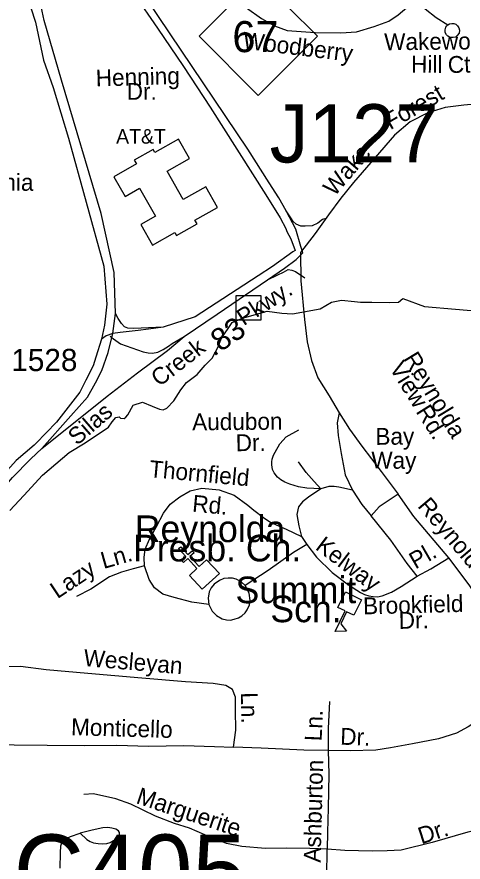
# Model space of a CAD drawing. Extents: x 1547597 to 1699558, y 810033 to 920809.
# Drawn here: x 1618226 to 1620737, y 864963 to 869722 of the extents above; entities that cross this region are included whole.
import ezdxf

# ---------------------------------------------------------------- set-up
doc = ezdxf.new("R2010")
doc.units = 0
for name, color, linetype in [('Exist Cultural Church CELL', 7, 'Continuous'), ('Exist Cultural Church Label', 7, 'Continuous'), ('Exist Cultural Educational Facility High CELL', 7, 'Continuous'), ('Exist Cultural Educational Facility High Label', 7, 'Continuous'), ('Exist Cultural Manufacturing Building Label', 7, 'Continuous'), ('Exist Cultural Warehouse Building Footprint', 7, 'Continuous'), ('Exist Hydrographic Creek Single Shore', 7, 'Continuous'), ('Exist Road Non-System Structure Non-Sys Other CELL', 7, 'Continuous'), ('Exist Road Non-System Structure Non-Sys Other Number Label', 7, 'Continuous'), ('Exist Road Non-System Type 51', 7, 'Continuous'), ('Exist Road Non-System Type 51 Label', 7, 'Continuous'), ('Exist Road Primary Interstate Ramp 1 Lane Attributed', 7, 'Continuous'), ('Exist Road Primary NC Service Mileage Hundredths English Label', 7, 'Continuous'), ('Exist Road Primary NC Shield CELL', 7, 'Continuous'), ('Exist Road Primary NC Shield Number Label', 7, 'Continuous'), ('Exist Road Primary NC UnDivided 4 Lane Attributed', 7, 'Continuous'), ('Exist Road Secondary Structure Culvert Number Label', 7, 'Continuous'), ('Exist Road Secondary Type 51 Divided Attributed', 7, 'Continuous'), ('Exist Road Secondary Type 51 Number Label', 7, 'Continuous')]:
    doc.layers.add(name, color=color, linetype=linetype)

msp = doc.modelspace()

# ---------------------------------------------------------------- linework, layer by layer
at = {"layer": 'Exist Cultural Church CELL'}
msp.add_lwpolyline([(1619197, 866577.5), (1619238.9, 866616.1), (1619187.4, 866672.2), (1619163.8, 866650.6), (1619153, 866662.3), (1619176.6, 866684), (1619135.9, 866728.3), (1619147.7, 866739.1), (1619188.4, 866694.8), (1619212, 866716.4), (1619222.8, 866704.7), (1619199.2, 866683), (1619250.7, 866626.9), (1619293.2, 866665.8), (1619365.2, 866587.4), (1619268.9, 866499.1)], close=True, dxfattribs=at)
at = {"layer": 'Exist Cultural Educational Facility High CELL'}
msp.add_lwpolyline([(1620165.6, 866440.8), (1620122.6, 866352.8), (1620081.2, 866373), (1620048.3, 866305.5), (1620080, 866263.1), (1620016.3, 866261.7), (1620072.6, 866377.2), (1620031.2, 866397.4), (1620074.2, 866485.4)], close=True, dxfattribs=at)
at = {"layer": 'Exist Cultural Warehouse Building Footprint'}
msp.add_lwpolyline([(1619124.7, 868491.2), (1619239.6, 868556.1), (1619227.6, 868577.3), (1619354.7, 868649), (1619288.8, 868765.8), (1619162.4, 868694.5), (1619072.2, 868854.3), (1619197, 868924.8), (1619135.2, 869034.2), (1619002.5, 868959.3), (1618993.2, 868975.6), (1618886.7, 868915.4), (1618898.8, 868893.9), (1618772, 868822.4), (1618834.6, 868711.5), (1618916, 868757.5), (1619005.4, 868599.3), (1618923, 868552.8), (1618988.3, 868437), (1619114.9, 868508.5)], close=True, dxfattribs=at)
at = {"layer": 'Exist Hydrographic Creek Single Shore'}
msp.add_lwpolyline([(1618186.3, 866942), (1618264.7, 867028.3), (1618369.6, 867141), (1618520.5, 867269.2), (1618609.8, 867323.8), (1618740.9, 867411.7), (1618762.2, 867442.1), (1618782.7, 867466.2), (1618801.1, 867470.5), (1618808.2, 867462), (1618828.8, 867460.5), (1618838, 867468.3), (1618850, 867481.8), (1618879.8, 867536.4), (1618933.6, 867553.4), (1618986.8, 867530.7), (1619029.3, 867513), (1619049.9, 867510.1), (1619069, 867519.4), (1619109.4, 867559.8), (1619147.6, 867622.1), (1619181, 867663.9), (1619241.2, 867709.3), (1619285.8, 867761.7), (1619324.8, 867800.7), (1619357.4, 867860.2), (1619376.5, 867913.4), (1619414.1, 867967.9), (1619437.5, 868000.5), (1619496.3, 868026), (1619634.5, 868065), (1619717.4, 868054.4), (1619776.2, 868049.4), (1619932.1, 868077.8), (1619996.6, 868116.7), (1620052.6, 868126.7), (1620126.3, 868120.3), (1620159.6, 868115.3), (1620224, 868116.7), (1620321.8, 868114.6), (1620373.6, 868116.7), (1620397, 868135.9), (1620519.7, 868091.2), (1620868.7, 868061.1)], dxfattribs=at)
at = {"layer": 'Exist Road Non-System Structure Non-Sys Other CELL'}
msp.add_lwpolyline([(1619460.1, 868153), (1619599, 868153), (1619599, 868013.9), (1619460.1, 868013.9)], close=True, dxfattribs=at)
at = {"layer": 'Exist Road Non-System Type 51'}
for p, q in [((1620039.2, 867493), (1620098.2, 867400.3)), ((1619828.3, 866795.8), (1619857.6, 866751.2))]:
    msp.add_line(p, q, dxfattribs=at)
for points in [[(1619454.5, 869844.3), (1619517.7, 869772.9), (1619603.3, 869713.8), (1619676.4, 869672), (1619746.1, 869645.1), (1619904.8, 869634.3), (1620049.5, 869632.2), (1620137.1, 869638.3), (1620237, 869668.9), (1620318.5, 869697.5), (1620371.5, 869733.3), (1620432.2, 869784.5), (1620461.1, 869817.8)], [(1620461.1, 869817.8), (1620585.5, 869718.2), (1620651.1, 869677.4)], [(1620651.1, 869677.4), (1620659.5, 869682.9), (1620672.5, 869685.8), (1620684.1, 869685), (1620695.8, 869680.7), (1620706.1, 869672.1), (1620713.2, 869661.2), (1620716.6, 869647.3), (1620713.8, 869630.3), (1620703.3, 869616.5), (1620693.4, 869608.7), (1620680.3, 869605.2), (1620668.9, 869605.4), (1620659.7, 869608), (1620650, 869613.6), (1620643.2, 869621.4), (1620636.1, 869635.1), (1620635, 869649.3), (1620639.3, 869663.7), (1620645, 869672), (1620651.1, 869677.4)], [(1621407.2, 869375.2), (1621346, 869337.8), (1621250.9, 869297), (1621162.6, 869263), (1621060.8, 869242.6), (1620863.8, 869235.8), (1620741.5, 869225.6), (1620636.2, 869212.1), (1620537.7, 869181.5), (1620439.2, 869130.5), (1620350.9, 869055.7), (1620242.2, 868930), (1620119.9, 868790.6), (1620048.6, 868702.3), (1619978.7, 868608.5), (1619903.9, 868503.1), (1619822.4, 868395.4)], [(1619822.4, 868395.4), (1619824.2, 868236.4), (1619844.1, 868018.8), (1619858.6, 867891.7), (1619883.1, 867787.5), (1619919.9, 867689.4), (1619983.4, 867588.3), (1620039.2, 867493)], [(1620039.2, 867493), (1620028.3, 867436.7), (1620033.6, 867364.6), (1620050.6, 867264.6), (1620073.4, 867144.5), (1620114.7, 867058)], [(1619936.9, 867065.8), (1619856.9, 867068.4), (1619810.3, 867076.8), (1619761.1, 867091.4), (1619733.9, 867101.9), (1619711.4, 867115.8), (1619693.3, 867130.6), (1619673.8, 867154.2), (1619664.6, 867174.4), (1619660.3, 867200.3), (1619660, 867216.3), (1619662.5, 867232.2), (1619670.4, 867254.7), (1619679, 867272.1), (1619705.3, 867317.8), (1619741.7, 867357.5), (1619812, 867396.7)], [(1620098.2, 867400.3), (1620167.1, 867305.7), (1620275.3, 867162.4), (1620371.9, 867035.3)], [(1619936.9, 867065.8), (1619899.3, 867106.2), (1619853.7, 867156.5), (1619810.3, 867216.8)], [(1618944.7, 866632.2), (1618941.5, 866678.3), (1618948.2, 866726), (1618971.2, 866781.7), (1619012.2, 866853), (1619050.2, 866927.3), (1619088.7, 866977.9), (1619142.9, 867019.5), (1619201.2, 867052.9), (1619267.4, 867068.2), (1619363.3, 867059.2), (1619448.9, 867028.5), (1619526.2, 866973.7), (1619559.6, 866945), (1619613.2, 866902.8), (1619655.8, 866874.5), (1619741.1, 866837.2), (1619828.3, 866795.8)], [(1619936.9, 867065.8), (1619866.5, 867018.4), (1619833.2, 866992.4), (1619811.4, 866963.6), (1619801.4, 866921.1), (1619813.3, 866855.9), (1619828.3, 866795.8)], [(1620114.7, 867058), (1620036.8, 867074.8), (1620010.8, 867078.5), (1619980.8, 867078.1), (1619936.9, 867065.8)], [(1620114.7, 867058), (1620167.9, 866977.6), (1620219.2, 866912.4)], [(1620371.9, 867035.3), (1620263.6, 866962.7), (1620219.2, 866912.4)], [(1620657.3, 866676.3), (1620460.4, 866909.3), (1620371.9, 867035.3)], [(1620477.9, 866573.3), (1620421.2, 866644.1), (1620329.4, 866775.9), (1620219.2, 866912.4)], [(1619857.6, 866751.2), (1619782.9, 866706.4), (1619639.3, 866604.9), (1619510.2, 866521.1)], [(1619857.6, 866751.2), (1619912.4, 866680.4), (1620000.9, 866593), (1620091.5, 866523.5), (1620158.7, 866480.5), (1620182.9, 866470.2), (1620205.6, 866462.9), (1620230.9, 866458.2), (1620255.9, 866457.7), (1620281, 866462.8), (1620334, 866483.3), (1620388.9, 866515), (1620477.9, 866573.3)], [(1620477.9, 866573.3), (1620554.4, 866613.9), (1620657.3, 866676.3)], [(1621139.3, 865970.9), (1621049.7, 866110.2), (1620922.8, 866298.1), (1620770.7, 866524.5), (1620657.3, 866676.3)], [(1618944.7, 866632.2), (1618880.5, 866615.3), (1618814.3, 866596.4), (1618747.9, 866569.4), (1618642.9, 866499.2), (1618562.2, 866458.5)], [(1619306.7, 866414.3), (1619211.1, 866426.9), (1619111.6, 866453.5), (1619047.9, 866472.6), (1619000.6, 866507.4), (1618969.3, 866553.9), (1618944.7, 866632.2)], [(1619510.2, 866521.1), (1619488.2, 866541.3), (1619460.4, 866555.7), (1619438.9, 866561.1), (1619415, 866562.4), (1619391.1, 866559.3), (1619366.3, 866549.6), (1619336.2, 866528.4), (1619318.8, 866508.1), (1619307.7, 866484.6), (1619301.8, 866449.5), (1619306.7, 866414.3)], [(1619306.7, 866414.3), (1619324.1, 866376.4), (1619349, 866351.4), (1619381.1, 866332.8), (1619406.2, 866327.1), (1619428.4, 866326), (1619448.3, 866330.4), (1619472.4, 866337.9), (1619491.7, 866350.1), (1619509.8, 866366.4), (1619521, 866383.6), (1619535.2, 866412.1), (1619539.1, 866435.6), (1619532.5, 866478.4), (1619510.2, 866521.1)], [(1619445.3, 865610.7), (1619458.8, 865706.5), (1619456.7, 865818.4), (1619455.8, 865892.2), (1619438.6, 865934.6), (1619401.1, 865957.2), (1619331.3, 865968.2), (1619175.6, 865978.8), (1618928.3, 865998.8), (1618625.1, 866025.7), (1618391.5, 866045.5), (1618246, 866063.9), (1618152.2, 866063.4), (1618088.2, 866058.4), (1618057.8, 866037.1), (1617998.3, 865938), (1617916, 865795.4), (1617858.3, 865682.5)], [(1619984.8, 865867.7), (1619978.3, 865715.9), (1619978.4, 865592.1)], [(1620907, 865814.7), (1620836.3, 865772), (1620765.5, 865725.2), (1620699.2, 865690.1), (1620598.7, 865657.9), (1620452.4, 865628.3), (1620328.1, 865606.2), (1620246, 865593.6), (1620102.2, 865589.9), (1619978.4, 865592.1)], [(1617858.3, 865682.5), (1617915.8, 865659.5), (1617993.4, 865636.3), (1618107.1, 865626.4), (1618210.9, 865622.7), (1618396.5, 865621.8), (1618608.4, 865620.3), (1618788.1, 865621.4), (1618965.9, 865616.4), (1619165.7, 865619.2), (1619337.5, 865614.5), (1619445.3, 865610.7)], [(1619978.4, 865592.1), (1619840.6, 865594.3), (1619601, 865604.1), (1619445.3, 865610.7)], [(1619978.4, 865592.1), (1619982.1, 865457.9), (1619977, 865266.1), (1619974.7, 865132.3), (1619972.6, 865036.9)], [(1619972.6, 865036.9), (1619874.5, 865039.4), (1619740.7, 865041.5), (1619625.8, 865040.6), (1619491.3, 865051.9), (1619406.2, 865067.6), (1619283.2, 865117.5), (1619197.9, 865155), (1619112.6, 865180.4), (1619005.8, 865221.3), (1618867.2, 865288.6), (1618783, 865320), (1618657.3, 865348.1), (1618601.8, 865344.1)], [(1621291.6, 865270.8), (1621219.6, 865247), (1621068.9, 865197.4), (1620764, 865132), (1620562.3, 865073.4), (1620387.7, 865030.1), (1620308.6, 865025.9), (1620224.7, 865025.2), (1620071.6, 865029.4), (1619972.6, 865036.9)], [(1618582.2, 865126.9), (1618619.7, 865090.3), (1618638.7, 865078.7), (1618657.3, 865071.8), (1618682.3, 865067.2), (1618707.1, 865066.9), (1618732.1, 865068.6), (1618751.2, 865074.3), (1618788.9, 865095.9), (1618800.5, 865108.3), (1618804, 865118.6), (1618804.2, 865129.6), (1618798.2, 865139.5), (1618782.4, 865148.7), (1618760.5, 865154.1), (1618737.1, 865158.2), (1618708.7, 865157), (1618650.4, 865143.9), (1618582.2, 865126.9)], [(1618469.1, 864928.9), (1618470.5, 865014.9), (1618473.1, 865054.9), (1618479.4, 865071.4), (1618489.7, 865084.6), (1618506.6, 865097.2), (1618528, 865107.8), (1618582.2, 865126.9)], [(1619974.7, 864768.5), (1619970.6, 864882.4), (1619972.6, 865036.9)]]:
    msp.add_lwpolyline(points, dxfattribs=at)
at = {"layer": 'Exist Road Primary Interstate Ramp 1 Lane Attributed'}
for points in [[(1619963.8, 868587.5), (1619944.8, 868581.1), (1619920, 868560.1), (1619888.4, 868545.8), (1619848.8, 868543.3), (1619824.6, 868544.6), (1619798, 868554.5), (1619780.6, 868569.4), (1619771.5, 868584.4), (1619741.5, 868630.5)], [(1619636.2, 868242), (1619694.1, 868269), (1619725.8, 868285.5), (1619752.5, 868300.2), (1619773.3, 868296.8), (1619793.6, 868287.9), (1619846.6, 868252.6)], [(1619048.8, 867974.4), (1618883.2, 867966.8), (1618850.6, 867968.6), (1618831.5, 867977.7), (1618814.3, 867995.8), (1618795.2, 868023.1), (1618780.3, 868052.9)], [(1618750.8, 867924.1), (1618769.8, 867909.6), (1618808.7, 867880.6), (1618936.8, 867836.9), (1618964.9, 867831.5), (1618989.4, 867829.7), (1619019.3, 867834.2), (1619049.3, 867849.6), (1619079.2, 867868.7), (1619100.1, 867882.3), (1619167.2, 867921.7)]]:
    msp.add_lwpolyline(points, dxfattribs=at)
at = {"layer": 'Exist Road Primary NC Shield CELL'}
msp.add_lwpolyline([(1619251.1, 869613.3), (1619584.1, 869946.3), (1619917.1, 869613.3), (1619584.1, 869280.3)], close=True, dxfattribs=at)
at = {"layer": 'Exist Road Primary NC UnDivided 4 Lane Attributed'}
for points in [[(1619741.5, 868630.5), (1619699.7, 868703.5), (1619645.1, 868787.1), (1619524.6, 868977.7), (1618961.3, 869818.8), (1618727.4, 870168.9), (1618488.6, 870533.9)], [(1618459.6, 870485.7), (1618552.4, 870351), (1618643.8, 870215.7), (1618716.1, 870109.4), (1618886.9, 869847.9), (1619018, 869658), (1619162.5, 869441.9), (1619312.8, 869213), (1619626, 868720.5), (1619706.8, 868590.1), (1619739.3, 868531.3), (1619744.3, 868513.6), (1619767.7, 868473.2), (1619791.8, 868407.3)], [(1619636.2, 868242), (1619731.7, 868307.6), (1619796.7, 868355.5), (1619835.7, 868393.1), (1619823, 868429.9), (1619796, 868526.3), (1619741.5, 868630.5)], [(1619791.8, 868407.3), (1619778.3, 868399.5), (1619664.7, 868316.2), (1619583.8, 868264.3), (1619228.9, 868033.5), (1619048.8, 867974.4)], [(1619167.2, 867921.7), (1619353.3, 868047.9), (1619636.2, 868242)], [(1619048.8, 867974.4), (1618966.2, 867963.7), (1618907.4, 867956.6), (1618806.8, 867946), (1618765.7, 867940.3)], [(1618701.2, 867907), (1618670, 867805.6), (1618654.4, 867756.8), (1618614.1, 867677.4), (1618579.3, 867609.4), (1618449, 867439.4), (1618332.8, 867319.9), (1618323.7, 867310.4), (1618221.9, 867224.6), (1618138.6, 867131.7), (1618088.3, 867067.3), (1618030.1, 866985.8), (1617990.4, 866919.7), (1617927.9, 866792.1), (1617847.3, 866599.5), (1617760.2, 866380.9), (1617633, 866039), (1617529.9, 865793.1), (1617357, 865371.8), (1617278.1, 865168.5), (1617220.5, 865050.1), (1617141.6, 864928.7)], [(1618365.3, 867291.9), (1618733.8, 867587.4), (1618904.6, 867717.8), (1619072.5, 867843.9), (1619167.2, 867921.7)], [(1618765.7, 867940.3), (1618727.4, 867926.1), (1618701.2, 867907)], [(1617176.3, 864895.5), (1617268.6, 865041.3), (1617335, 865200.2), (1617402.8, 865370.6), (1617519.7, 865633.9), (1617574.1, 865782.7), (1617676.4, 866050.9), (1617798.1, 866361.9), (1617900.4, 866597.4), (1617966.9, 866781.7), (1618054.9, 866923.4), (1618093.9, 866990), (1618135, 867052.4), (1618200.9, 867128.2), (1618301.7, 867231.3), (1618337, 867263), (1618365.3, 867291.9)]]:
    msp.add_lwpolyline(points, dxfattribs=at)
at = {"layer": 'Exist Road Secondary Type 51 Divided Attributed'}
for points in [[(1618424.1, 870545.2), (1618361.1, 870427.6), (1618327.8, 870337.6), (1618311.2, 870273.4), (1618289.1, 870160.9), (1618283.8, 870111.5), (1618279.6, 870037.1), (1618280.3, 869957), (1618289.5, 869856.4), (1618305.1, 869772.8), (1618330.6, 869692), (1618376.5, 869478.2), (1618429.1, 869324.2), (1618515.5, 869039.7), (1618714.2, 868318.8), (1618731.3, 868103.9), (1618718.9, 867987.1), (1618701.2, 867907)], [(1618765.7, 867940.3), (1618780.3, 868052.9), (1618773.1, 868283.7), (1618700.3, 868614.9), (1618476.6, 869366.7), (1618379.5, 869701.9), (1618350.4, 869834.4), (1618342.7, 869913.1), (1618332.7, 870004.5), (1618334.9, 870068.3), (1618344.1, 870151.9), (1618359.7, 870228.4), (1618380.9, 870309.9), (1618409.1, 870383.3), (1618424.1, 870418.3), (1618459.6, 870485.7)], [(1618365.3, 867291.9), (1618529.6, 867475.5), (1618623.3, 867581.7), (1618667.9, 867661.8), (1618703.3, 867731.9), (1618738.8, 867833.3), (1618765.7, 867940.3)]]:
    msp.add_lwpolyline(points, dxfattribs=at)

# ---------------------------------------------------------------- texts
at = {"layer": 'Exist Cultural Church Label'}
for s, p in [('Reynolda', (1618889.2, 866764.9)), ('Presb. Ch.', (1618879.2, 866656.3))]:
    msp.add_text(s, height=150, dxfattribs=at).set_placement(p)
at = {"layer": 'Exist Cultural Educational Facility High Label'}
for s, p in [('Summit', (1619456, 866421)), ('Sch.', (1619652.3, 866314))]:
    msp.add_text(s, height=150, dxfattribs=at).set_placement(p)
at = {"layer": 'Exist Cultural Manufacturing Building Label'}
msp.add_text('AT&T', height=82.02, dxfattribs=at).set_placement((1618784.1, 869008.4))
at = {"layer": 'Exist Road Non-System Structure Non-Sys Other Number Label'}
msp.add_text('J127', height=328.08, dxfattribs=at).set_placement((1619647.9, 868902.3))
at = {"layer": 'Exist Road Non-System Type 51 Label'}
for s, rotation, p in [('Woodberry', 353.006, (1619494.2, 869544.2)), ('Wakewood', 0.5589, (1620293, 869534.3)), ('Hill', 359.3962, (1620443.7, 869408.7)), ('Ct.', 1.0575, (1620651.6, 869406)), ('Henning', 1.7039, (1618671, 869330.2)), ('Dr.', 359.9641, (1618843.6, 869255.4)), ('Forest', 30.0904, (1620327.1, 869083.8)), ('Wake', 49.4713, (1620013, 868707.1)), ('Prytania', 359.9097, (1617853.2, 868743.7)), ('Pkwy.', 33.0262, (1619502.4, 867980.1)), ('Creek', 37.8892, (1619027.3, 867636.5)), ('Reynolda', 301.3483, (1620397.7, 867799.3)), ('View', 301.6782, (1620319.6, 867745.3)), ('Silas', 40.866, (1618564.6, 867305.5)), ('Rd.', 302.2349, (1620468.4, 867500.3)), ('Audubon', 0.5149, (1619212.4, 867394)), ('Dr.', 0.7319, (1619457.5, 867276.6)), ('Bay', 0.384, (1620243.5, 867312.5)), ('Way', 359.231, (1620219.2, 867180.1)), ('Thornfield', 354.6667, (1618967.3, 867131.8)), ('Rd.', 354.6667, (1619210, 866936.8)), ('Reynolda', 310.2032, (1620476.7, 866966.3)), ('Kelway', 322.9369, (1619900.1, 866728.1)), ('Ln.', 15.9045, (1618713.7, 866613.3)), ('Pl.', 30.0201, (1620468.5, 866610.3)), ('Lazy', 33.7111, (1618454.1, 866443)), ('Brookfield', 1.4695, (1620175, 866357.9)), ('Dr.', 1.4695, (1620375.7, 866276.1)), ('Wesleyan', 355.1713, (1618598.3, 866067.7)), ('Ln.', 271.1558, (1619486, 865918.8)), ('Ln.', 87.5551, (1619940.4, 865642.6)), ('Monticello', 358.387, (1618529.6, 865677.9)), ('Dr.', 357.6423, (1620043.9, 865624.9)), ('Ashburton', 88.4793, (1619934.5, 864959.7)), ('Marguerite', 341.6635, (1618891.1, 865295.9)), ('Dr.', 18.2105, (1620502.1, 865062.8))]:
    msp.add_text(s, height=95, rotation=rotation, dxfattribs=at).set_placement(p)
at = {"layer": 'Exist Road Primary NC Service Mileage Hundredths English Label'}
msp.add_text('.83', height=125, rotation=34.1377, dxfattribs=at).set_placement((1619332.5, 867807.3))
at = {"layer": 'Exist Road Primary NC Shield Number Label'}
msp.add_text('67', height=175, dxfattribs=at).set_placement((1619438.2, 869523.6))
at = {"layer": 'Exist Road Secondary Structure Culvert Number Label'}
msp.add_text('C405', height=410.1, dxfattribs=at).set_placement((1618207.7, 864708.5))
at = {"layer": 'Exist Road Secondary Type 51 Number Label'}
msp.add_text('1528', height=125, dxfattribs=at).set_placement((1618194.6, 867727.8))

doc.saveas('drawing.dxf')
